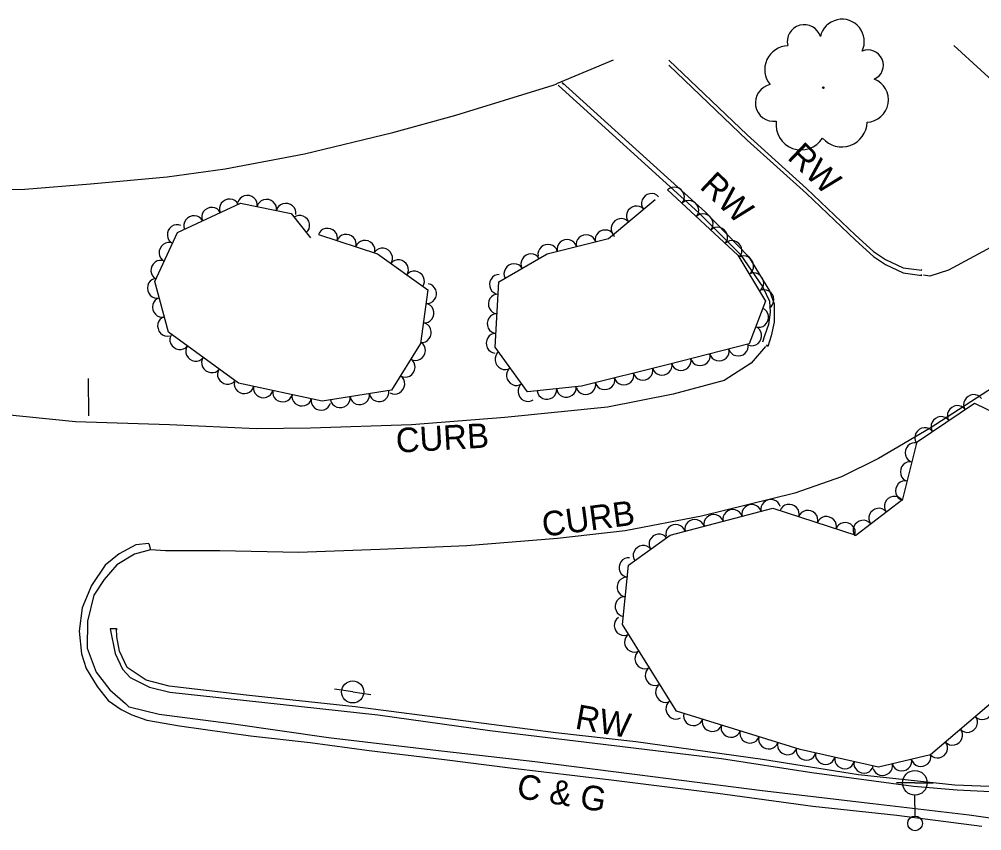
# Model space of a CAD drawing. Extents: x 1722896 to 1754269, y 648279 to 666297.
# Drawn here: x 1726506.8 to 1726702.6, y 658496 to 658661.2 of the extents above; entities that cross this region are included whole.
import ezdxf

# ---------------------------------------------------------------- set-up
doc = ezdxf.new("R2010")
doc.units = 0
for name, color, linetype in [('DESIGN - CENTERLINE - Proposed Text', 7, 'Continuous'), ('DESIGN - SCRATCH - User 1', 7, 'Continuous'), ('SURVEY - CENTERLINE - Preliminary Text', 7, 'Continuous'), ('SURVEY - CONTROL with Text', 7, 'Continuous'), ('SURVEY - DTM - Breaklines', 7, 'Continuous'), ('SURVEY - VEGETATION - Features with Text', 7, 'Continuous')]:
    doc.layers.add(name, color=color, linetype=linetype)

msp = doc.modelspace()

# ---------------------------------------------------------------- linework, layer by layer
at = {"layer": 'DESIGN - CENTERLINE - Proposed Text'}
for points in [[(1726696.9, 658655.81), (1726707.9, 658645.77)], [(1726616.2, 658648.09), (1726627.71, 658652.92)], [(1726638.93, 658651.82), (1726654.88, 658636.59), (1726666.96, 658625.73), (1726676.92, 658616.2), (1726680.57, 658612.87), (1726683.04, 658611.24), (1726686.59, 658609.57), (1726690.43, 658609.06), (1726690.24, 658609.22)], [(1726638.94, 658652.86), (1726654.89, 658637.63), (1726666.96, 658626.77), (1726676.93, 658617.25), (1726680.58, 658613.92), (1726683.04, 658612.29), (1726686.6, 658610.61), (1726690.44, 658610.11), (1726690.25, 658610.26)], [(1726396.21, 658638.61), (1726401.6, 658637.15), (1726411.07, 658634.99), (1726424.17, 658632.36), (1726436.48, 658630.05), (1726448.04, 658628.66), (1726460.65, 658627.43), (1726471.31, 658626.86), (1726481.34, 658626.43), (1726491.25, 658626.31), (1726507.93, 658626.63), (1726521.3, 658627.67), (1726536.89, 658629.14), (1726548.71, 658630.74), (1726564.84, 658633.77), (1726582.8, 658638.11), (1726595.63, 658641.64), (1726615.41, 658647.76), (1726616.16, 658648.07)], [(1726616.41, 658647.77), (1726616.49, 658647.7)], [(1726616.49, 658647.7), (1726645.04, 658621.79), (1726653.49, 658613.39), (1726658.05, 658606.66), (1726659.46, 658603.83), (1726659.55, 658601.56), (1726659.24, 658599.08), (1726658.42, 658596.74), (1726657.98, 658595.46)], [(1726617.58, 658647.9), (1726617.29, 658648.28)], [(1726617.29, 658648.28), (1726637.25, 658630.23), (1726646.42, 658621.91), (1726655.17, 658612.93), (1726659.42, 658605.89), (1726660.4, 658603.24), (1726660.38, 658599.55), (1726659.75, 658596.73), (1726659.06, 658594.6), (1726658.8, 658594.94)], [(1726520.83, 658588.08), (1726520.88, 658580.48)], [(1726526.59, 658537.1), (1726525.3, 658537.11), (1726526.32, 658532.09), (1726527.85, 658528.94), (1726529.41, 658527.23), (1726533.34, 658525.23), (1726537.45, 658524.23), (1726556.14, 658522.16), (1726579.74, 658519.63), (1726602.55, 658516.42), (1726627.84, 658513.39), (1726649.7, 658510.72), (1726668.06, 658507.89), (1726688.75, 658505.07), (1726697.61, 658504.33), (1726707.12, 658503.88), (1726712.3, 658504.74), (1726718.03, 658507.32), (1726717.99, 658507.33)], [(1726717.73, 658508.11), (1726711.99, 658505.58), (1726707.59, 658504.91), (1726697.15, 658505.29), (1726677.53, 658507.38), (1726658.01, 658510.49), (1726632.24, 658514.13), (1726615.96, 658515.97), (1726595.56, 658518.62), (1726575.17, 658521.25), (1726552.96, 658523.64), (1726537.3, 658525.46), (1726532.61, 658526.65), (1726528.77, 658529.28), (1726527.23, 658532.59), (1726526.67, 658535.52), (1726526.59, 658537.1), (1726526.75, 658537.07)]]:
    msp.add_lwpolyline(points, dxfattribs=at)
at = {"layer": 'SURVEY - CENTERLINE - Preliminary Text'}
for points in [[(1726740.07, 658658), (1726740.44, 658653.35), (1726740.1, 658650.03), (1726738.23, 658645.95), (1726734.54, 658640.16), (1726729.86, 658633.24), (1726725.83, 658627.86), (1726718.06, 658622.62), (1726706.13, 658615.65), (1726695.86, 658610.15), (1726692.04, 658608.92), (1726690.74, 658609.12)], [(1726735.22, 658611.72), (1726723.43, 658600.52), (1726715.74, 658593.91), (1726705, 658586.32), (1726692.08, 658577.96), (1726681.62, 658571.8), (1726674.06, 658568.05), (1726664.58, 658564.76), (1726645.61, 658560.03), (1726630.05, 658557.08), (1726616.29, 658555.5), (1726597.87, 658553.98), (1726580.16, 658553.27), (1726563.62, 658552.66), (1726547.63, 658552.96), (1726536.58, 658553.02), (1726533.49, 658553.17)], [(1726658.59, 658594.61), (1726655.67, 658591.17), (1726650.24, 658587.65), (1726639.85, 658584.85), (1726626.48, 658582.26), (1726605.57, 658580.12), (1726586.6, 658578.61), (1726566.07, 658577.96), (1726555.1, 658577.83), (1726537.4, 658578.67), (1726518.29, 658579.28), (1726498.14, 658581.3), (1726477.79, 658583.7), (1726459.58, 658585.94), (1726440.85, 658588.26)], [(1726533.19, 658554.47), (1726530.55, 658554.21), (1726527.15, 658552.41), (1726524.33, 658550.08), (1726521.54, 658545.93), (1726519.64, 658541.38), (1726518.98, 658536.65), (1726519.51, 658532.06), (1726520.45, 658529.06), (1726522.67, 658525.39), (1726524.89, 658522.55), (1726527.52, 658520.69), (1726529.69, 658519.62), (1726532.8, 658518.53), (1726539.39, 658517.34), (1726553.84, 658515.33), (1726566.01, 658513.95), (1726578, 658512.37), (1726593.32, 658510.51), (1726606.71, 658508.83), (1726627.24, 658506.38), (1726648.94, 658503.66), (1726668.25, 658501.03), (1726685.36, 658499.21), (1726702.61, 658496.94)], [(1726533.19, 658554.47), (1726533.49, 658553.17)], [(1726533.49, 658553.17), (1726530.26, 658552.31), (1726526.68, 658550.15), (1726524.08, 658547.19), (1726522.02, 658543.97), (1726520.69, 658538.69), (1726520.65, 658533.21), (1726522.5, 658528.33), (1726525.25, 658524.72), (1726528.41, 658521.93), (1726529, 658521.35)], [(1726728.9, 658500.65), (1726725.92, 658499.09), (1726717.69, 658497.6), (1726712.41, 658497.46), (1726700.07, 658499.18), (1726680.43, 658501.47), (1726657.94, 658504.14), (1726635.71, 658506.98), (1726611.67, 658510.08), (1726590.93, 658512.41), (1726569.71, 658514.96), (1726549.91, 658517.77), (1726535.26, 658519.69), (1726529.21, 658521.17), (1726529, 658521.35)]]:
    msp.add_lwpolyline(points, dxfattribs=at)
at = {"layer": 'SURVEY - DTM - Breaklines'}
for p, q in [((1726574.65, 658524.28), (1726570.94, 658524.81)), ((1726574.65, 658524.28), (1726578.37, 658523.75)), ((1726689, 658505.77), (1726685.25, 658505.75)), ((1726689, 658505.77), (1726692.75, 658505.79)), ((1726689.04, 658499.02), (1726689.02, 658503.27))]:
    msp.add_line(p, q, dxfattribs=at)
for centre, radius in [((1726574.65, 658524.28), 2.25), ((1726689, 658505.77), 2.5), ((1726689.05, 658497.52), 1.5)]:
    msp.add_circle(centre, radius, dxfattribs=at)
at = {"layer": 'SURVEY - VEGETATION - Features with Text'}
for points in [[(1726638.71, 658626.46), (1726653.01, 658613.15), (1726658.6, 658603.84), (1726655.32, 658595.1), (1726638.59, 658590.87), (1726621.19, 658586.48), (1726610.22, 658585.33), (1726603.64, 658594.45), (1726604.39, 658607.75), (1726614.18, 658613.45), (1726626.65, 658616.57), (1726636.2, 658624.5)], [(1726567.67, 658617.36), (1726579.71, 658613.45), (1726589.91, 658606.08), (1726588.44, 658595.16), (1726582.57, 658585.66), (1726568.43, 658583.45), (1726551.44, 658587.12), (1726537.19, 658597.49), (1726534.42, 658607.78), (1726539.03, 658617.79), (1726551.82, 658623.75), (1726562.12, 658621.62), (1726566.04, 658616.71)], [(1726711.89, 658580.7), (1726723.34, 658577.2), (1726731.38, 658566.32), (1726731.16, 658554.73), (1726735.12, 658541.28), (1726721.99, 658529.62), (1726705.44, 658522.82), (1726692.18, 658511.46), (1726681.59, 658508.96), (1726665.66, 658512.57), (1726640.5, 658520.36), (1726629.56, 658538.02), (1726630.78, 658550.05), (1726639.21, 658556.18), (1726660.1, 658561.65), (1726676.97, 658556.19), (1726686.52, 658563.54), (1726689.47, 658575.15), (1726701.11, 658583.02), (1726710.89, 658578.27)]]:
    msp.add_lwpolyline(points, dxfattribs=at)
msp.add_circle((1726670.4, 658647.24), 0.158, dxfattribs=at)
for centre, radius, start, end in [((1726674.2, 658656.67), 4.52, 334.1261, 167.5458), ((1726666.49, 658656.65), 3.44, 16.7448, 194.0639), ((1726663.33, 658650.94), 4.87, 92.0318, 218.8775), ((1726679.48, 658651.83), 3.11, 294.1054, 112.8511), ((1726660.33, 658644.19), 3.78, 102.1907, 277.191), ((1726679.11, 658644.77), 4.53, 271.9893, 68.7782), ((1726665.89, 658639.72), 5.13, 171.9378, 327.7763), ((1726674.12, 658640.37), 5.16, 221.042, 358.5662)]:
    msp.add_arc(centre, radius, start, end, dxfattribs=at)
for centre, major_axis in [((1726635.34, 658623.79), (1.54, 1.28)), ((1726640.17, 658625.1), (1.46, -1.36)), ((1726549.52, 658622.68), (1.81, 0.85)), ((1726553.25, 658623.46), (1.96, -0.41)), ((1726557.17, 658622.64), (1.96, -0.41)), ((1726561.09, 658621.83), (1.96, -0.41)), ((1726643.1, 658622.37), (1.46, -1.36)), ((1726545.9, 658620.99), (1.81, 0.85)), ((1726632.26, 658621.23), (1.54, 1.28)), ((1726542.27, 658619.3), (1.81, 0.85)), ((1726563.96, 658619.32), (1.25, -1.56)), ((1726629.18, 658618.68), (1.54, 1.28)), ((1726646.03, 658619.65), (1.46, -1.36)), ((1726538.85, 658617.4), (0.84, 1.82)), ((1726569.58, 658616.74), (1.9, -0.62)), ((1726625.96, 658616.4), (1.94, 0.49)), ((1726648.96, 658616.92), (1.46, -1.36)), ((1726537.18, 658613.77), (0.84, 1.82)), ((1726573.38, 658615.51), (1.9, -0.62)), ((1726577.19, 658614.27), (1.9, -0.62)), ((1726618.2, 658614.46), (1.94, 0.49)), ((1726622.08, 658615.43), (1.94, 0.49)), ((1726651.89, 658614.19), (1.46, -1.36)), ((1726580.8, 658612.67), (1.62, -1.17)), ((1726614.32, 658613.48), (1.94, 0.49)), ((1726535.51, 658610.14), (0.84, 1.82)), ((1726584.04, 658610.32), (1.62, -1.17)), ((1726610.85, 658611.51), (1.73, 1.01)), ((1726654.28, 658611.04), (1.03, -1.71)), ((1726587.28, 658607.98), (1.62, -1.17)), ((1726607.39, 658609.5), (1.73, 1.01)), ((1726534.78, 658606.42), (-0.52, 1.93)), ((1726604.36, 658607.22), (0.11, 2)), ((1726656.34, 658607.61), (1.03, -1.71)), ((1726589.81, 658605.33), (-0.27, -1.98)), ((1726658.4, 658604.18), (1.03, -1.71)), ((1726535.82, 658602.56), (-0.52, 1.93)), ((1726604.14, 658603.23), (0.11, 2)), ((1726589.28, 658601.37), (-0.27, -1.98)), ((1726657.33, 658600.46), (-0.7, -1.87)), ((1726536.86, 658598.7), (-0.52, 1.93)), ((1726603.91, 658599.24), (0.11, 2)), ((1726588.74, 658597.4), (-0.27, -1.98)), ((1726655.93, 658596.72), (-0.7, -1.87)), ((1726539.41, 658595.87), (-1.62, 1.18)), ((1726603.69, 658595.24), (0.11, 2)), ((1726542.64, 658593.52), (-1.62, 1.18)), ((1726587.52, 658593.68), (-1.05, -1.7)), ((1726653.12, 658594.54), (-1.94, -0.49)), ((1726605.52, 658591.85), (-1.17, 1.62)), ((1726645.36, 658592.58), (-1.94, -0.49)), ((1726649.24, 658593.56), (-1.94, -0.49)), ((1726545.88, 658591.17), (-1.62, 1.18)), ((1726585.42, 658590.28), (-1.05, -1.7)), ((1726637.61, 658590.62), (-1.94, -0.49)), ((1726641.48, 658591.6), (-1.94, -0.49)), ((1726549.11, 658588.81), (-1.62, 1.18)), ((1726583.32, 658586.87), (-1.05, -1.7)), ((1726607.86, 658588.6), (-1.17, 1.62)), ((1726629.85, 658588.66), (-1.94, -0.49)), ((1726633.73, 658589.64), (-1.94, -0.49)), ((1726552.54, 658586.88), (-1.95, 0.42)), ((1726610.19, 658585.36), (-1.17, 1.62)), ((1726622.09, 658586.71), (-1.94, -0.49)), ((1726625.97, 658587.69), (-1.94, -0.49)), ((1726556.45, 658586.04), (-1.95, 0.42)), ((1726560.36, 658585.19), (-1.95, 0.42)), ((1726564.27, 658584.35), (-1.95, 0.42)), ((1726576.08, 658584.64), (-1.98, -0.31)), ((1726580.03, 658585.26), (-1.98, -0.31)), ((1726614.16, 658585.74), (-1.99, -0.21)), ((1726618.14, 658586.16), (-1.99, -0.21)), ((1726700.89, 658582.87), (1.66, 1.12)), ((1726568.18, 658583.5), (-1.95, 0.42)), ((1726572.13, 658584.03), (-1.98, -0.31)), ((1726697.57, 658580.63), (1.66, 1.12)), ((1726694.26, 658578.39), (1.66, 1.12)), ((1726690.95, 658576.14), (1.66, 1.12)), ((1726688.92, 658573), (0.49, 1.94)), ((1726687.94, 658569.12), (0.49, 1.94)), ((1726686.95, 658565.24), (0.49, 1.94)), ((1726659.66, 658561.53), (1.93, 0.51)), ((1726684.74, 658562.17), (1.58, 1.22)), ((1726651.92, 658559.5), (1.93, 0.51)), ((1726655.79, 658560.52), (1.93, 0.51)), ((1726663.47, 658560.56), (1.9, -0.62)), ((1726667.27, 658559.33), (1.9, -0.62)), ((1726681.57, 658559.73), (1.58, 1.22)), ((1726644.18, 658557.48), (1.93, 0.51)), ((1726648.05, 658558.49), (1.93, 0.51)), ((1726671.08, 658558.09), (1.9, -0.62)), ((1726678.4, 658557.29), (1.58, 1.22)), ((1726640.31, 658556.46), (1.93, 0.51)), ((1726674.89, 658556.86), (1.9, -0.62)), ((1726636.89, 658554.49), (1.62, 1.18)), ((1726633.66, 658552.14), (1.62, 1.18)), ((1726630.74, 658549.61), (0.2, 1.99)), ((1726630.33, 658545.63), (0.2, 1.99)), ((1726629.93, 658541.65), (0.2, 1.99)), ((1726629.75, 658537.72), (-1.05, 1.7)), ((1726631.85, 658534.32), (-1.05, 1.7)), ((1726633.96, 658530.92), (-1.05, 1.7)), ((1726636.07, 658527.52), (-1.05, 1.7)), ((1726638.17, 658524.12), (-1.05, 1.7)), ((1726640.28, 658520.72), (-1.05, 1.7)), ((1726702.84, 658520.59), (-1.52, -1.3)), ((1726643.92, 658519.3), (-1.91, 0.59)), ((1726647.74, 658518.12), (-1.91, 0.59)), ((1726699.8, 658517.98), (-1.52, -1.3)), ((1726651.56, 658516.93), (-1.91, 0.59)), ((1726655.38, 658515.75), (-1.91, 0.59)), ((1726696.76, 658515.38), (-1.52, -1.3)), ((1726659.21, 658514.57), (-1.91, 0.59)), ((1726663.03, 658513.38), (-1.91, 0.59)), ((1726666.87, 658512.29), (-1.95, 0.44)), ((1726693.72, 658512.78), (-1.52, -1.3)), ((1726670.77, 658511.41), (-1.95, 0.44)), ((1726674.68, 658510.53), (-1.95, 0.44)), ((1726686.37, 658510.09), (-1.95, -0.46)), ((1726690.26, 658511.01), (-1.95, -0.46)), ((1726678.58, 658509.64), (-1.95, 0.44)), ((1726682.48, 658509.17), (-1.95, -0.46))]:
    msp.add_ellipse(centre, major_axis=major_axis, ratio=0.940188, start_param=0, end_param=3.141593, dxfattribs=at)

# ---------------------------------------------------------------- texts
at = {"layer": 'DESIGN - SCRATCH - User 1'}
for s, rotation, p in [('CURB', 3.3393, (1726583.57, 658572.94)), ('CURB', 7.6232, (1726613.49, 658555.84)), ('C & G', 350.6005, (1726607.81, 658502.76))]:
    msp.add_text(s, height=5, rotation=rotation, dxfattribs=at).set_placement(p)
at = {"layer": 'SURVEY - CONTROL with Text'}
for rotation, p in [(316.4372, (1726662.86, 658632.9)), (316.7718, (1726645.03, 658626.92)), (349.7926, (1726619.69, 658516.85))]:
    msp.add_text('RW', height=5, rotation=rotation, dxfattribs=at).set_placement(p)

doc.saveas('drawing.dxf')
